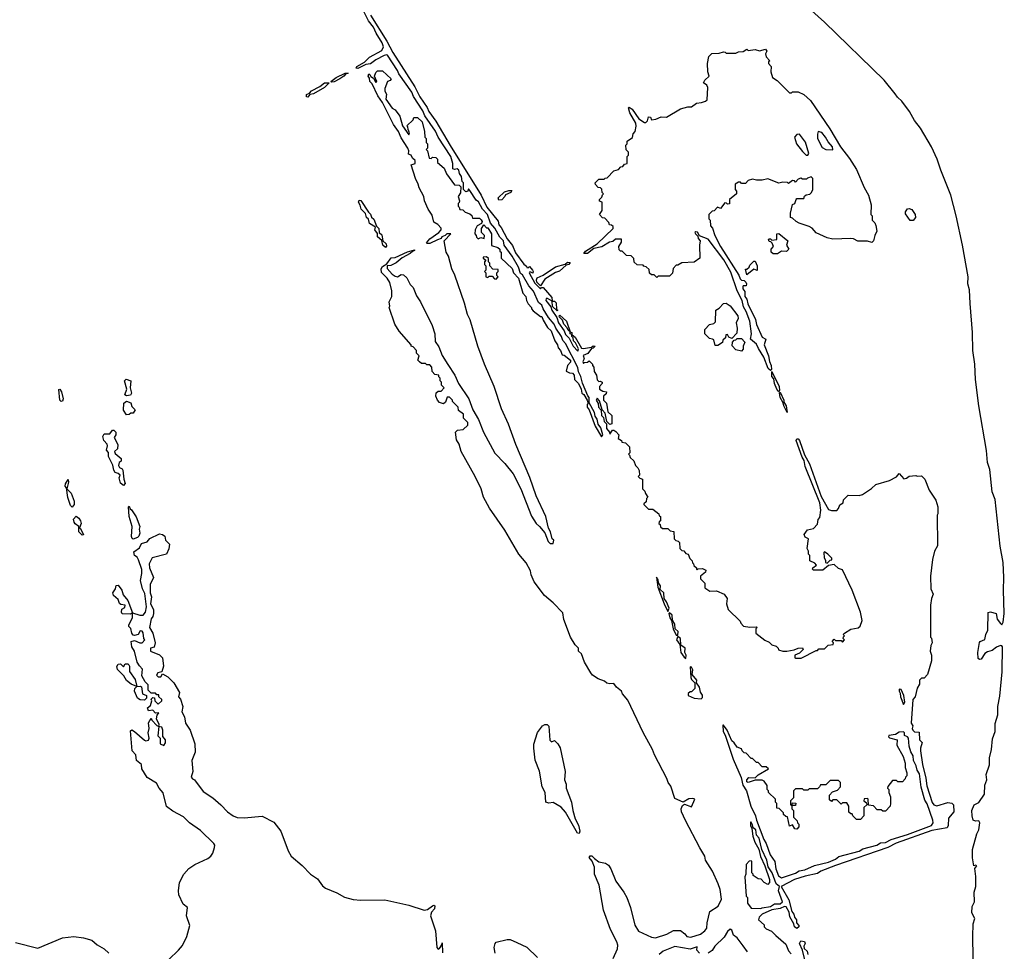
# Model space of a CAD drawing. Extents: x 2293139 to 2515392, y 824115 to 1006937.
# Tile 416 of 417: x 2460715 to 2467823, y 923448 to 930172. Entities that reach past the tile are written whole.
import ezdxf

# ---------------------------------------------------------------- set-up
doc = ezdxf.new("R2010")
doc.units = 0

msp = doc.modelspace()

# ---------------------------------------------------------------- linework, layer by layer
at = {"layer": '0CON10XD'}
for points in [[(2464585.6, 927945), (2464572.5, 927975), (2464533, 928023), (2464494.3, 928084.3), (2464485, 928111.2), (2464461.4, 928131.4), (2464425, 928211.2), (2464391.2, 928251.2), (2464345, 928331.2), (2464330.4, 928340.5), (2464315.5, 928385.5), (2464269.2, 928465), (2464213.2, 928543.2), (2464207.1, 928575), (2464182.1, 928602.1), (2464146.2, 928666.2), (2464114.1, 928704.1), (2464091.4, 928765), (2464055.8, 928805), (2464026.3, 928856.3), (2464010.3, 928870.3), (2463965, 928940), (2463955, 928950), (2463950, 928935), (2463935, 928930), (2463920, 928945), (2463920, 928995), (2463910, 929005), (2463905, 929040), (2463890.8, 929060.8), (2463885.8, 929085), (2463873.6, 929096.4), (2463855, 929090), (2463842.5, 929095), (2463841.2, 929135), (2463827.1, 929185), (2463737.1, 929325), (2463717.3, 929367.3), (2463638.6, 929478.6), (2463625, 929513.8), (2463557.1, 929617.1), (2463545, 929648.8), (2463451.7, 929781.7), (2463443.3, 929805), (2463371.2, 929915), (2463365, 929919.2), (2463345, 929914.2), (2463285, 929881.2), (2463247.7, 929852.3), (2463215, 929848.8), (2463155, 929820.6), (2463142.9, 929822.9), (2463150, 929835), (2463205, 929865.8), (2463239.4, 929900.6), (2463330.4, 929949.6), (2463341.1, 929975), (2463331.1, 930005), (2463288.1, 930075), (2463268.9, 930118.9), (2463233.8, 930163.8), (2463192.2, 930245)], [(2467601.3, 923251.3), (2467595.5, 923555), (2467599.1, 923645), (2467609.3, 923685), (2467588, 923725), (2467590, 923770), (2467606.7, 923805), (2467606.5, 923875), (2467617.6, 923915), (2467617.2, 923987.2), (2467609.2, 924045), (2467625.4, 924065), (2467615, 924070), (2467603.3, 924065), (2467593.5, 924123.5), (2467593.5, 924183.5), (2467624.3, 924295.7), (2467639.3, 924325), (2467645.8, 924375.8), (2467638.9, 924388.9), (2467615, 924387.1), (2467599.2, 924395), (2467590, 924425), (2467588.4, 924465), (2467605, 924505.8), (2467639.2, 924520.8), (2467679.2, 924580.8), (2467682.9, 924647.1), (2467697, 924685), (2467692.8, 924725), (2467715.2, 924794.8), (2467717.1, 924845), (2467731, 924905), (2467738.5, 924981.5), (2467756.4, 925035), (2467758.1, 925091.9), (2467775.6, 925155), (2467777.4, 925215), (2467791.4, 925288.6), (2467807.4, 925465), (2467810.8, 925645), (2467805, 925653.3), (2467795, 925654.5), (2467766.4, 925643.6), (2467735, 925619.2), (2467700.6, 925609.4), (2467683.4, 925596.6), (2467655, 925557.5), (2467645, 925554), (2467635, 925560), (2467632.7, 925605), (2467642.9, 925677.1), (2467648.8, 925685), (2467682.5, 925697.5), (2467689.5, 925735), (2467704.5, 925765), (2467707.5, 925892.5), (2467722.6, 925897.4), (2467765, 925885.9), (2467771.8, 925845), (2467795, 925813.8), (2467805, 925803.8), (2467815.6, 925824.3), (2467823, 925885), (2467816.9, 926055), (2467820, 926145), (2467813.8, 926255), (2467792, 926372), (2467757.8, 926707.8), (2467735, 926763.8), (2467718.5, 926925), (2467700.8, 926975), (2467693.5, 927063.5), (2467639.5, 927385), (2467615.7, 927575), (2467609.7, 927685), (2467595.3, 927784.7), (2467592.8, 927915), (2467577.1, 928123), (2467572.3, 928222.3), (2467559.7, 928265), (2467561, 928315), (2467520, 928545), (2467475.6, 928755.6), (2467436.2, 928906.2), (2467364.4, 929085), (2467338.8, 929165), (2467296.6, 929255), (2467219, 929389), (2467175, 929444.7), (2467138.6, 929508.6), (2467083.9, 929583.9), (2467052.4, 929612.4), (2467035, 929637.5), (2466956.2, 929736.2), (2466525, 930154.7), (2466408.5, 930258.5)], [(2463246.7, 930205), (2463365, 930017.1), (2463407.9, 929935), (2463566.5, 929686.5), (2463604.6, 929614.7), (2463657.5, 929537.5), (2463669.4, 929509.4), (2463718.4, 929438.4), (2463822.6, 929262.6), (2464045.5, 928905.5), (2464088, 928818), (2464168.3, 928718.3), (2464175, 928690), (2464191.7, 928671.7), (2464235, 928590), (2464272.3, 928542.3), (2464295, 928490), (2464355, 928407.5), (2464373, 928393), (2464375, 928382.5), (2464385, 928380), (2464395, 928390), (2464417.5, 928365), (2464422.5, 928355), (2464418.3, 928341.7), (2464405, 928350), (2464395, 928350), (2464393.8, 928345), (2464435, 928270), (2464475, 928230), (2464481.7, 928238.3), (2464495, 928240), (2464557, 928167), (2464560, 928140), (2464575, 928140), (2464587, 928127), (2464590, 928080), (2464600, 928075), (2464595, 928070), (2464561.7, 928101.7), (2464560, 928140), (2464525, 928160), (2464515, 928160), (2464513.8, 928146.2), (2464550, 928100), (2464556.7, 928075), (2464592.7, 928022.7), (2464604.5, 927984.4), (2464645.9, 927925.9), (2464655, 927900), (2464682, 927872), (2464711.2, 927815), (2464745, 927780), (2464750, 927795), (2464728.3, 927838.3), (2464713, 927853), (2464710, 927875), (2464700, 927885), (2464700, 927900), (2464690, 927905), (2464690, 927920), (2464675, 927930), (2464668.3, 927948.3), (2464643.9, 927973.9), (2464632.5, 928002.5), (2464612.5, 928025), (2464610, 928035), (2464615, 928040), (2464662.5, 927995), (2464690, 927920), (2464700, 927915), (2464700, 927900), (2464725, 927880), (2464771.7, 927801.7), (2464785, 927797.5), (2464841.7, 927808.3), (2464855, 927817.5), (2464870, 927815), (2464855, 927800), (2464841.7, 927798.3), (2464816.4, 927763.6), (2464781.7, 927748.3), (2464790, 927725), (2464780, 927705), (2464785, 927690), (2464791.7, 927698.3), (2464815, 927700), (2464825, 927710), (2464850, 927685), (2464850, 927675), (2464860, 927665), (2464863, 927633), (2464880, 927605), (2464883, 927573), (2464895, 927560), (2464905, 927562.5), (2464920, 927555), (2464920, 927545), (2464900, 927525), (2464900, 927505), (2464925, 927490), (2464950, 927485), (2464948.3, 927471.7), (2464930, 927455), (2464930, 927425), (2464950, 927405), (2464961.7, 927341.7), (2464990, 927315), (2464990, 927255), (2464975, 927250), (2464952.5, 927272.5), (2464941.7, 927331.7), (2464920, 927355), (2464901.7, 927421.7), (2464885, 927440), (2464877.5, 927425), (2464892, 927402), (2464894.4, 927374.4), (2464913.6, 927353.6), (2464914.4, 927314.4), (2464929.6, 927299.5), (2464935, 927272.5), (2464950, 927255), (2464951.2, 927221.2), (2464972.5, 927195), (2464975, 927180), (2464995, 927210), (2465005, 927210), (2465018.3, 927198.3), (2465040, 927175), (2465035, 927150), (2465060, 927135), (2465061.7, 927121.7), (2465088.3, 927118.3), (2465118.3, 927088.3), (2465120, 927045), (2465110, 927035), (2465118.3, 927028.3), (2465121.7, 927011.7), (2465148.3, 926988.3), (2465160, 926955), (2465178.3, 926938.3), (2465187, 926917), (2465190, 926885), (2465180, 926875), (2465191.7, 926861.7), (2465210, 926855), (2465210, 926785), (2465228.3, 926768.3), (2465231.7, 926751.7), (2465250, 926725), (2465240, 926715), (2465238.3, 926691.7), (2465221.7, 926678.3), (2465221.7, 926671.7), (2465255, 926640), (2465285, 926640), (2465330, 926605), (2465331.7, 926591.7), (2465340, 926585), (2465340, 926555), (2465331.7, 926548.3), (2465330, 926535), (2465338.3, 926528.3), (2465341.7, 926511.7), (2465355, 926500), (2465395, 926500), (2465411.7, 926481.7), (2465438.3, 926478.3), (2465440, 926425), (2465451.7, 926411.7), (2465468.3, 926408.3), (2465478.3, 926398.3), (2465480, 926355), (2465495, 926340), (2465508.3, 926338.3), (2465525, 926320), (2465540, 926315), (2465551.7, 926281.7), (2465570, 926265), (2465571.7, 926251.7), (2465580, 926245), (2465581.7, 926231.7), (2465600, 926215), (2465600, 926205), (2465605, 926200), (2465612.5, 926207.5), (2465645, 926210), (2465668.3, 926198.3), (2465666.4, 926183.6), (2465630, 926155), (2465630, 926135), (2465660, 926105), (2465661.7, 926071.7), (2465698.3, 926048.3), (2465745, 926050), (2465800, 926025), (2465822.5, 925995), (2465817.5, 925955), (2465830, 925915), (2465915, 925830), (2465920, 925815), (2465940, 925795), (2465985, 925787.5), (2466035, 925790), (2466040, 925785), (2466030, 925775), (2466030, 925745), (2466093, 925693), (2466125, 925680), (2466145, 925660), (2466175, 925650), (2466190, 925635), (2466193, 925623), (2466225, 925613.3), (2466253, 925613), (2466307, 925623), (2466333.9, 925636.1), (2466367, 925637), (2466370, 925625), (2466345, 925600), (2466310, 925585), (2466310, 925565), (2466315, 925562.5), (2466356.4, 925563.6), (2466465, 925620), (2466475, 925620), (2466485, 925630), (2466525, 925630), (2466551.7, 925658.3), (2466588.3, 925661.7), (2466590, 925675), (2466580, 925685), (2466595, 925700), (2466605, 925690), (2466645, 925690), (2466655, 925680), (2466670, 925695), (2466660, 925705), (2466661.7, 925718.3), (2466670, 925725), (2466660, 925735), (2466670, 925745), (2466715, 925773.3), (2466767.5, 925782.5), (2466782.5, 925795), (2466798, 925835), (2466783.8, 925895), (2466724, 926055), (2466655, 926200), (2466625, 926210), (2466595, 926240), (2466555, 926232.5), (2466511.7, 926198.3), (2466445, 926197.5), (2466437.5, 926205), (2466440, 926215), (2466467.5, 926235), (2466455, 926250), (2466420, 926265), (2466420, 926305), (2466410, 926315), (2466410, 926335), (2466400, 926355), (2466410, 926425), (2466385, 926437.5), (2466378.8, 926455), (2466401.2, 926488.8), (2466445, 926500), (2466475, 926530), (2466480, 926565), (2466491.7, 926578.3), (2466498.3, 926631.7), (2466490.6, 926685), (2466385, 926946), (2466379.1, 926989.1), (2466363.4, 927013.4), (2466321.1, 927135), (2466325, 927146.8), (2466335, 927146.6), (2466345.5, 927135.5), (2466381.6, 927031.6), (2466416.7, 926965), (2466500.5, 926730.5), (2466555, 926637.5), (2466575, 926630), (2466615, 926630), (2466627, 926643), (2466635, 926670), (2466660, 926685), (2466663, 926707), (2466695, 926740), (2466775, 926737.5), (2466800, 926745), (2466865, 926787.5), (2466895, 926817.5), (2466993.6, 926846.4), (2467045, 926872.5), (2467065, 926897.5), (2467098.3, 926858.3), (2467117, 926863), (2467135, 926877.5), (2467185, 926882.5), (2467195, 926877.5), (2467225, 926880), (2467250, 926855), (2467280, 926775), (2467327.5, 926705), (2467342.5, 926655), (2467342.5, 926605), (2467337.5, 926595), (2467340, 926375), (2467320, 926335), (2467303.6, 926276.4), (2467290, 926155), (2467292.5, 926065), (2467310, 926025), (2467297.5, 925995), (2467290, 925945), (2467290, 925715), (2467297, 925707), (2467302.5, 925675), (2467292.5, 925655), (2467287.5, 925615), (2467297.5, 925585), (2467297.5, 925545), (2467267.5, 925445), (2467245, 925420), (2467225, 925420), (2467210, 925405), (2467210, 925375), (2467193, 925347), (2467180, 925285), (2467162.5, 925265), (2467151.4, 925095), (2467162.5, 925075), (2467157.5, 925055), (2467163.3, 925045), (2467175, 925032.5), (2467208.3, 925028.3), (2467210, 924975), (2467230, 924955), (2467217.5, 924915), (2467217.5, 924895), (2467231.9, 924795), (2467257.1, 924697.1), (2467262.8, 924642.8), (2467301.9, 924521.9), (2467314.3, 924504.3), (2467335, 924498), (2467415, 924520.7), (2467445, 924518), (2467456, 924505), (2467457.9, 924455), (2467421.2, 924408.8), (2467418.8, 924355), (2467411.1, 924338.9), (2467300.8, 924319.2), (2467041.7, 924228.3), (2466982.3, 924197.7)], [(2466135, 927638.8), (2466118.5, 927655), (2466087.8, 927735), (2466048, 927798), (2466035, 927830), (2465990, 927865), (2465997.5, 927905), (2465985.6, 927995.6), (2465959.4, 928065), (2465939.1, 928099.1), (2465930, 928145), (2465895.6, 928215.6), (2465849.6, 928349.6), (2465798, 928438), (2465685, 928588.8), (2465621.7, 928611.7), (2465609.3, 928639.3), (2465595, 928640), (2465590, 928635), (2465592.5, 928625), (2465610, 928610), (2465613, 928593), (2465627.5, 928575), (2465622.5, 928545), (2465625, 928450), (2465585, 928422.5), (2465495, 928417.5), (2465465, 928400), (2465455, 928400), (2465433, 928377), (2465427, 928343), (2465405, 928320), (2465325, 928320), (2465315, 928310), (2465295, 928330), (2465275, 928330), (2465261.7, 928341.7), (2465258.3, 928368.3), (2465238.3, 928388.3), (2465221.7, 928391.7), (2465215, 928400), (2465173, 928403), (2465151.7, 928421.7), (2465148.3, 928448.3), (2465128.3, 928468.3), (2465095, 928470), (2465065, 928500), (2465051.7, 928501.7), (2465041.7, 928511.7), (2465040, 928535), (2465060, 928565), (2465058.3, 928588.3), (2465015, 928588), (2464998, 928572), (2464972.5, 928565), (2464917, 928533), (2464859.3, 928520.7), (2464815, 928483.1), (2464787.5, 928485), (2464799.7, 928500.3), (2464885, 928553.3), (2465000, 928665), (2464998.3, 928678.3), (2464988.3, 928688.3), (2464971.7, 928691.7), (2464968.3, 928708.3), (2464938.3, 928738.3), (2464921.7, 928741.7), (2464900, 928765), (2464920, 928795), (2464920, 928855), (2464901.7, 928861.7), (2464900, 928875), (2464918.3, 928891.7), (2464921.7, 928908.3), (2464930, 928915), (2464920, 928925), (2464918.3, 928948.3), (2464908.3, 928958.3), (2464891.7, 928961.7), (2464871.7, 928981.7), (2464870, 928995), (2464895, 929020), (2464935, 929020), (2464941.7, 929028.3), (2464955, 929030), (2465005, 929080), (2465038.3, 929091.7), (2465055, 929110), (2465068.3, 929111.7), (2465081.7, 929128.3), (2465100, 929135), (2465100, 929185), (2465110, 929195), (2465110, 929215), (2465093, 929233), (2465090, 929265), (2465100, 929275), (2465100, 929295), (2465138.3, 929321.7), (2465143, 929347), (2465157.5, 929365), (2465165.7, 929404.3), (2465163.8, 929425), (2465119.5, 929499.5), (2465110, 929535), (2465115, 929540), (2465136.2, 929526.2), (2465183.8, 929455), (2465225, 929430), (2465235, 929430), (2465248.3, 929441.7), (2465255, 929470), (2465268.3, 929468.3), (2465275, 929450), (2465307, 929453), (2465345, 929470), (2465385, 929467.5), (2465485, 929527.5), (2465538.3, 929541.7), (2465565, 929542.5), (2465601.7, 929568.3), (2465637, 929573), (2465667, 929583), (2465677, 929593), (2465683, 929683), (2465675, 929700), (2465652.5, 929715), (2465660, 929735), (2465692.5, 929765), (2465682.5, 929795), (2465680, 929855), (2465690, 929905), (2465711.7, 929928.3), (2465765, 929930), (2465795, 929940), (2465808.3, 929938.3), (2465815, 929930), (2465885, 929930), (2465905, 929940), (2465937, 929943), (2465965, 929960), (2465975, 929950), (2466025, 929957.5), (2466055, 929947.5), (2466098.3, 929958.3), (2466107.5, 929945), (2466100, 929925), (2466103, 929903), (2466130, 929875), (2466121.7, 929868.3), (2466120, 929855), (2466140, 929835), (2466137.5, 929795), (2466150, 929755), (2466183, 929733), (2466273, 929643), (2466287, 929643), (2466295, 929650), (2466335, 929650), (2466375, 929632.5), (2466425, 929587.5), (2466562.5, 929385), (2466640, 929255), (2466705, 929170), (2466755, 929090), (2466811.4, 928961.4), (2466843.3, 928905), (2466862.5, 928835), (2466860, 928765), (2466870, 928755), (2466870, 928725), (2466887.5, 928705), (2466896.4, 928686.4), (2466902.5, 928645), (2466887.5, 928615), (2466877.5, 928575), (2466866.4, 928563.6), (2466835, 928572.5), (2466765, 928572.5), (2466735, 928590), (2466715, 928592.5), (2466585, 928587.5), (2466545, 928597.5), (2466465, 928632.5), (2466436.4, 928666.4), (2466415, 928680), (2466343, 928703), (2466320, 928715), (2466295, 928740), (2466280, 928745), (2466280, 928775), (2466293, 928837), (2466310, 928845), (2466320, 928875), (2466325, 928880), (2466375, 928880), (2466381.7, 928898.3), (2466393, 928907), (2466418.3, 928911.7), (2466430, 928925), (2466440, 928945), (2466440, 929025), (2466428.3, 929038.3), (2466401.7, 929028.3), (2466395, 929020), (2466365, 929020), (2466353, 929027), (2466335, 929020), (2466315, 929000), (2466308.3, 929008.3), (2466295, 929010), (2466265, 928990), (2466257, 928997), (2466225, 929000), (2466195, 928992.5), (2466115, 929022.5), (2466075, 929012.5), (2466035, 929012.5), (2466005, 929020), (2465975, 929010), (2465955, 928990), (2465925, 928990), (2465918.3, 928998.3), (2465905, 929000), (2465880, 928985), (2465880, 928945), (2465890, 928935), (2465890, 928915), (2465840, 928875), (2465838.3, 928841.7), (2465825, 928840), (2465818.3, 928848.3), (2465805, 928850), (2465775, 928810), (2465751.7, 928818.3), (2465728.3, 928791.7), (2465715, 928790), (2465690, 928765), (2465690, 928735), (2465700, 928725), (2465702.5, 928685), (2465717, 928667), (2465733.8, 928615), (2465774.6, 928534.6), (2465907.1, 928327.1), (2465915, 928302.5), (2465925, 928292.5), (2465945, 928290), (2465957, 928277), (2465962.5, 928265), (2465958.3, 928251.7), (2465938.3, 928251.7), (2465934.2, 928245), (2465935, 928230), (2465948.8, 928208.8), (2465950, 928175), (2465964.2, 928155), (2465971.3, 928121.3), (2466027.1, 928007.1), (2466035, 927972.5), (2466075, 927880), (2466102.5, 927865), (2466090, 927825), (2466120.5, 927745), (2466126.9, 927705), (2466139.2, 927675), (2466142.5, 927647.5), (2466135, 927638.8)], [(2465000, 923395), (2465029.4, 923465), (2465032.1, 923492.1), (2465026.9, 923515), (2464980, 923605), (2464930.6, 923745), (2464899.4, 923925), (2464864.2, 924005), (2464865.7, 924055.7), (2464847.6, 924097.6), (2464825.8, 924125), (2464833.5, 924136.5), (2464845, 924137.5), (2464865, 924118.8), (2464895, 924093.8), (2464945, 924083.3), (2464965, 924068.8), (2464983.1, 924043.1), (2465018, 923955), (2465077.1, 923875), (2465098.1, 923835), (2465123.3, 923763.3), (2465155.5, 923635.5), (2465182.6, 923592.6), (2465275, 923548.8), (2465303.9, 923546.1), (2465387.7, 923572.3), (2465435, 923598), (2465485, 923598), (2465517.5, 923575), (2465530, 923555), (2465560.7, 923549.3), (2465628.6, 923571.4), (2465661.4, 923595), (2465676.2, 923615), (2465677, 923653), (2465697.5, 923735), (2465756.4, 923773.6), (2465782.5, 923825), (2465772.5, 923895), (2465756.7, 923935), (2465716.7, 924025), (2465666, 924106), (2465660, 924135), (2465625.7, 924195.7), (2465522.3, 924392.3), (2465493.6, 924453.6), (2465491.2, 924475), (2465500.6, 924499.4), (2465515, 924510), (2465565, 924490), (2465590, 924545), (2465575, 924550), (2465545, 924547.5), (2465505, 924523.3), (2465445, 924550), (2465415, 924640), (2465396.7, 924666.7), (2465387.5, 924695), (2465296.7, 924866.7), (2465282.5, 924905), (2465216.7, 925026.7), (2465105, 925260), (2465067.5, 925305), (2465060, 925325), (2465023.3, 925353.3), (2465005, 925380), (2464975, 925377.5), (2464953, 925383), (2464937, 925397), (2464890, 925415), (2464850.7, 925440.7), (2464837, 925457), (2464792.5, 925535), (2464770, 925595), (2464750, 925615), (2464750, 925635), (2464725, 925660), (2464692.5, 925715), (2464643.6, 925843.6), (2464635, 925890), (2464565, 925962.5), (2464502.5, 926015), (2464430, 926115), (2464406.7, 926165), (2464402.5, 926195), (2464370.7, 926250.7), (2464317.5, 926315), (2464218.3, 926488.3), (2464106.7, 926645), (2464063.8, 926725), (2464046.7, 926785), (2464003.6, 926873.6), (2463902.5, 927055), (2463887, 927107), (2463868.3, 927138.3), (2463860, 927195), (2463875, 927210), (2463917, 927213), (2463950, 927245), (2463950, 927265), (2463920, 927295), (2463920, 927325), (2463881.7, 927351.7), (2463880, 927375), (2463840, 927415), (2463840, 927425), (2463818.3, 927448.3), (2463801.7, 927448.3), (2463788.3, 927411.7), (2463775, 927400), (2463745, 927410), (2463730, 927425), (2463720, 927455), (2463721.7, 927478.3), (2463735, 927490), (2463758.3, 927491.7), (2463780, 927515), (2463760, 927535), (2463760, 927555), (2463750, 927565), (2463750, 927585), (2463740, 927595), (2463740, 927605), (2463711.7, 927611.7), (2463691.7, 927631.7), (2463690, 927665), (2463675, 927680), (2463655, 927680), (2463645, 927690), (2463615, 927690), (2463601.7, 927701.7), (2463590, 927715), (2463600, 927745), (2463580, 927765), (2463580, 927785), (2463555, 927810), (2463540, 927815), (2463540, 927825), (2463455, 927922.5), (2463422.5, 927975), (2463382.5, 928095), (2463387.5, 928105), (2463382.5, 928135), (2463402.5, 928175), (2463402.5, 928215), (2463386.2, 928275), (2463368, 928305), (2463328, 928348), (2463324.1, 928374.1), (2463335, 928390.6), (2463365, 928410), (2463396.2, 928453.8), (2463425, 928456), (2463513.8, 928496.2), (2463565, 928510), (2463566.2, 928505), (2463550.4, 928499.5), (2463535, 928483.1), (2463475, 928452.5), (2463433.5, 928416.5), (2463395, 928397.5), (2463367.5, 928395), (2463368.6, 928375), (2463403.3, 928335), (2463425, 928320), (2463443, 928317), (2463468.3, 928331.7), (2463485, 928330), (2463509.3, 928309.3), (2463535, 928260), (2463555, 928240), (2463579.3, 928179.3), (2463607.5, 928135), (2463692.5, 927965), (2463712.5, 927905), (2463715, 927850), (2463740.7, 927810.7), (2463765, 927747.5), (2463805, 927683.3), (2463855.9, 927605.9), (2463883.3, 927545), (2463956.7, 927435), (2463986.2, 927355), (2464026.8, 927286.8), (2464063.8, 927195), (2464145, 927042.5), (2464217.7, 926967.7), (2464276.7, 926895), (2464333.3, 926785), (2464409.3, 926589.3), (2464442.5, 926535), (2464467.5, 926515), (2464507, 926467), (2464530, 926405), (2464545, 926390), (2464565, 926390), (2464570, 926415), (2464560, 926425), (2464547.5, 926475), (2464533, 926503), (2464512.5, 926585), (2464443.3, 926735), (2464396.7, 926866.7), (2464296.7, 927105), (2464243.6, 927253.6), (2464194.1, 927364.1), (2464140, 927525), (2464070, 927685), (2464023.3, 927815), (2463966.4, 928006.4), (2463947.5, 928045), (2463926.4, 928126.4), (2463857, 928327), (2463833.6, 928373.6), (2463810, 928465), (2463793, 928493), (2463780, 928575), (2463827, 928627), (2463797.5, 928625), (2463786.2, 928613.8), (2463763.3, 928605), (2463757, 928593), (2463731.7, 928581.7), (2463675, 928555.7), (2463656.2, 928556.2), (2463651.7, 928561.7), (2463675, 928588.9), (2463740, 928635), (2463756.7, 928655), (2463757, 928667), (2463733, 928693), (2463705, 928710), (2463691.7, 928761.7), (2463663.3, 928805), (2463637.5, 928865), (2463632.5, 928895), (2463598.3, 928958.3), (2463592.5, 928985), (2463572.5, 929025), (2463540, 929125), (2463570, 929135), (2463568.8, 929155), (2463551.7, 929171.7), (2463540, 929195), (2463521.7, 929201.7), (2463523.3, 929225), (2463516.2, 929245), (2463468.8, 929318.8), (2463450, 929365), (2463414.3, 929414.3), (2463334.2, 929575), (2463301.1, 929621.1), (2463259.1, 929709.1), (2463243.3, 929725), (2463239.6, 929749.5), (2463230, 929765), (2463235, 929780), (2463242.5, 929775), (2463250.7, 929760.7), (2463270, 929750), (2463285, 929717.5), (2463292.5, 929725), (2463277.5, 929765), (2463285, 929790), (2463298.3, 929801.7), (2463335, 929802.5), (2463397.5, 929745), (2463388.3, 929731.7), (2463370, 929725), (2463350, 929675), (2463350, 929655), (2463362.5, 929635), (2463358.3, 929598.3), (2463405, 929532.5), (2463425, 929520), (2463460, 929475), (2463477.5, 929405), (2463525, 929340), (2463530, 929355), (2463518.3, 929378.3), (2463517.5, 929397.5), (2463510, 929405), (2463555, 929450), (2463560, 929465), (2463587, 929467), (2463620, 929435), (2463637.5, 929365), (2463640, 929325), (2463650, 929315), (2463650, 929285), (2463660, 929275), (2463660, 929245), (2463650, 929235), (2463660, 929225), (2463671.7, 929171.7), (2463685, 929170), (2463695, 929180), (2463718.3, 929178.3), (2463730, 929165), (2463731.7, 929141.7), (2463779.3, 929099.3), (2463795, 929060), (2463855, 928980), (2463887.5, 928977.5), (2463900, 928965), (2463897, 928923), (2463880, 928895), (2463890, 928865), (2463888.3, 928851.7), (2463880, 928845), (2463880, 928825), (2463888.3, 928818.3), (2463891.7, 928801.7), (2463915, 928800), (2463931.7, 928781.7), (2463965, 928770), (2463978.3, 928758.3), (2463985, 928740), (2464035, 928740), (2464047, 928727), (2464052.5, 928715), (2464048.3, 928701.7), (2464017.5, 928685), (2464002.5, 928655), (2464000, 928625), (2464010, 928615), (2464011.7, 928601.7), (2464025, 928590), (2464045, 928600), (2464068.3, 928591.7), (2464070, 928615), (2464050, 928635), (2464050, 928665), (2464065, 928690), (2464085, 928670), (2464095, 928670), (2464120, 928625), (2464121.7, 928541.7), (2464167, 928527), (2464180, 928515), (2464181.7, 928501.7), (2464190, 928495), (2464191.7, 928451.7), (2464270, 928375), (2464280, 928345), (2464317, 928307), (2464348.3, 928198.3), (2464370, 928175), (2464372.5, 928145), (2464385, 928120), (2464410, 928095), (2464410, 928085), (2464420.7, 928070.7), (2464475, 928030), (2464485, 928030), (2464493, 928003), (2464525, 927950), (2464552.5, 927925), (2464577.5, 927855), (2464597.5, 927825), (2464603, 927803), (2464620, 927785), (2464631.7, 927751.7), (2464645, 927750), (2464692.5, 927715), (2464690.9, 927699.1), (2464668.8, 927675), (2464660, 927635), (2464683, 927623), (2464705, 927620), (2464717, 927607), (2464720, 927575), (2464750, 927545), (2464767.5, 927505), (2464772.5, 927475), (2464786.4, 927466.4), (2464812.5, 927425), (2464820, 927405), (2464812.5, 927395), (2464812.5, 927375), (2464827, 927357), (2464868.3, 927238.3), (2464915, 927160), (2464925.8, 927175), (2464910, 927225), (2464892, 927252), (2464885, 927287.5), (2464869.3, 927309.3), (2464865, 927337.5), (2464826.7, 927406.7), (2464825.7, 927445.7), (2464816.1, 927456.1), (2464778.3, 927548.3), (2464766.3, 927596.3), (2464750, 927630), (2464745, 927662.5), (2464655.4, 927835.4), (2464636.9, 927856.9), (2464627.5, 927885), (2464585.6, 927945)], [(2462965, 929720), (2462961.2, 929725), (2463000.8, 929755), (2463065, 929785.6), (2463086, 929786), (2463068.3, 929781.7), (2463055.7, 929765), (2463025.9, 929744.1), (2462985, 929724.4), (2462965, 929720)], [(2462795, 929613.5), (2462784.3, 929615), (2462785, 929632), (2462808, 929642), (2462822.3, 929657.7), (2462880.9, 929689.1), (2462915, 929715.6), (2462950, 929715), (2462915, 929681.9), (2462835, 929636.9), (2462808.8, 929631.2), (2462795, 929613.5)], [(2466405, 929193.3), (2466412.5, 929205), (2466387.7, 929287.7), (2466345.4, 929345.5), (2466325, 929342), (2466308.8, 929325), (2466322.5, 929275), (2466365, 929221.2), (2466392.5, 929195), (2466405, 929193.3)], [(2466585, 929233.3), (2466582.5, 929255), (2466551.2, 929291.2), (2466532.5, 929325), (2466505, 929357.5), (2466480, 929365), (2466473.3, 929345), (2466473.8, 929315), (2466508.8, 929248.8), (2466535, 929236), (2466585, 929233.3)], [(2464175, 928870), (2464170, 928885), (2464215, 928930), (2464245, 928940), (2464268.3, 928938.3), (2464260, 928925), (2464221.7, 928908.3), (2464217.5, 928895), (2464195, 928872.5), (2464175, 928870)], [(2463355, 928527.5), (2463336.2, 928545), (2463328.3, 928578.3), (2463299.2, 928605), (2463298.8, 928628.8), (2463279.2, 928655), (2463282.5, 928675), (2463241.4, 928701.4), (2463232.7, 928732.7), (2463217.5, 928745), (2463212, 928772), (2463180, 928805), (2463173.1, 928833.1), (2463160, 928855), (2463165, 928868.8), (2463177.1, 928867.1), (2463232, 928782), (2463247.5, 928767.5), (2463255, 928747.5), (2463271.2, 928731.2), (2463291.7, 928681.7), (2463306.7, 928665), (2463310, 928635), (2463328.6, 928618.6), (2463337.5, 928575), (2463360, 928555), (2463363.3, 928536.7), (2463355, 928527.5)], [(2467165, 928722.9), (2467143.6, 928723.6), (2467110.6, 928770.6), (2467109.2, 928785), (2467125, 928806), (2467135, 928809.2), (2467155, 928801.9), (2467180.4, 928765), (2467182.2, 928745), (2467165, 928722.9)], [(2466185, 928482.5), (2466155, 928482.5), (2466140, 928495), (2466140, 928515), (2466157.5, 928535), (2466148.3, 928558.3), (2466138.3, 928568.3), (2466125, 928570), (2466120, 928585), (2466125, 928590), (2466135, 928590), (2466145, 928580), (2466180, 928585), (2466180, 928625), (2466195, 928627.5), (2466260, 928575), (2466250, 928545), (2466267.5, 928515), (2466251.7, 928498.3), (2466215, 928500), (2466185, 928482.5)], [(2464155, 928300), (2464170, 928315), (2464160, 928325), (2464160, 928345), (2464170, 928355), (2464168.3, 928368.3), (2464131.7, 928371.7), (2464110, 928395), (2464110, 928415), (2464100, 928425), (2464098.3, 928448.3), (2464085, 928460), (2464061.7, 928458.3), (2464061.7, 928451.7), (2464080, 928435), (2464070, 928425), (2464070, 928405), (2464080, 928395), (2464080, 928365), (2464070, 928355), (2464080, 928345), (2464080, 928315), (2464095, 928310), (2464105, 928320), (2464125, 928320), (2464141.7, 928301.7), (2464155, 928300)], [(2464475, 928250), (2464448.3, 928278.3), (2464446, 928295), (2464451.7, 928308.3), (2464495, 928328.8), (2464582.3, 928387.7), (2464652, 928408), (2464669.6, 928420.5), (2464688.8, 928418.8), (2464680, 928405), (2464660.8, 928399.2), (2464612.1, 928357.9), (2464583.1, 928346.9), (2464505, 928300), (2464475, 928250)], [(2465965, 928330), (2465955, 928370), (2465965, 928370), (2465980, 928385), (2465985, 928400), (2466015, 928430), (2466025, 928430), (2466040, 928395), (2466038.3, 928361.7), (2466015, 928370), (2465965, 928330)], [(2465755, 927820), (2465735, 927820), (2465725, 927860), (2465717, 927867), (2465695, 927870), (2465660, 927905), (2465660, 927935), (2465695, 927972.5), (2465725, 927980), (2465738.3, 927991.7), (2465740, 928075), (2465765, 928090), (2465795, 928122.5), (2465815, 928126.7), (2465845, 928107.5), (2465900, 928035), (2465901.2, 928015), (2465886.2, 927985), (2465893.3, 927945), (2465891.7, 927908.3), (2465855, 927870), (2465835, 927880), (2465825, 927900), (2465811.7, 927898.3), (2465810, 927875), (2465791.7, 927858.3), (2465788.3, 927841.7), (2465755, 927820)], [(2465925, 927780), (2465885, 927790), (2465858.3, 927818.3), (2465860, 927845), (2465871.7, 927858.3), (2465885, 927860), (2465895, 927870), (2465925, 927870), (2465950, 927845), (2465937.5, 927815), (2465937, 927793), (2465925, 927780)], [(2466195, 927486.2), (2466180.4, 927505), (2466164.5, 927545), (2466158.8, 927578.8), (2466145, 927596.7), (2466145, 927632.5), (2466196.7, 927525), (2466200, 927495), (2466195, 927486.2)], [(2461485, 927457.5), (2461474, 927464), (2461487.5, 927505), (2461472.5, 927565), (2461483.6, 927576.4), (2461517.5, 927565), (2461512.5, 927515), (2461522.5, 927475), (2461515, 927462.5), (2461485, 927457.5)], [(2461015, 927415.7), (2461004.6, 927425), (2460996.4, 927503.6), (2461005, 927504), (2461015.8, 927485.8), (2461030, 927435), (2461025, 927417.5), (2461015, 927415.7)], [(2466255, 927337.5), (2466231.8, 927385), (2466227.5, 927407.5), (2466204.7, 927444.7), (2466200.8, 927479.2), (2466205, 927483.3), (2466231.9, 927425), (2466231.2, 927411.2), (2466249.1, 927385), (2466255, 927337.5)], [(2461485, 927320), (2461463.9, 927353.9), (2461467.5, 927405), (2461485, 927417.5), (2461516.4, 927406.4), (2461525, 927380), (2461547.5, 927355), (2461535, 927332.5), (2461518.3, 927331.7), (2461505, 927322.5), (2461485, 927320)], [(2461465, 926810), (2461442.5, 926827.5), (2461432.5, 926865), (2461440, 926885), (2461427, 926897), (2461405, 926902.5), (2461395, 926920), (2461387, 926957), (2461355, 927020), (2461357, 927047), (2461342.5, 927065), (2461350, 927095), (2461347, 927107), (2461323.3, 927135), (2461314.2, 927164.2), (2461325, 927182.5), (2461366.7, 927183.3), (2461385, 927210), (2461395, 927210), (2461410, 927195), (2461410, 927175), (2461397.5, 927155), (2461422.5, 927105), (2461420, 927075), (2461400, 927055), (2461405, 927040), (2461447.5, 927005), (2461447.5, 926985), (2461432.5, 926975), (2461427.5, 926955), (2461435, 926940), (2461455, 926930), (2461459.3, 926919.3), (2461466.7, 926855), (2461476.7, 926825), (2461465, 926810)], [(2461095, 926652.5), (2461082.9, 926665), (2461062.8, 926722.7), (2461053, 926793), (2461043.1, 926805), (2461045, 926822.5), (2461065, 926852.5), (2461067.1, 926835), (2461056.1, 926786.1), (2461087.5, 926755), (2461107.6, 926697.6), (2461107.3, 926672.7), (2461095, 926652.5)], [(2461535, 926423.3), (2461527, 926427), (2461521.7, 926441.7), (2461527, 926513), (2461504.2, 926585), (2461500, 926655), (2461505, 926660), (2461511.7, 926641.7), (2461523, 926633), (2461555, 926582.5), (2461583.3, 926515), (2461576.7, 926495), (2461582.5, 926465), (2461576.1, 926443.9), (2461566.1, 926433.9), (2461535, 926423.3)], [(2461165, 926451.9), (2461141.8, 926475), (2461142.7, 926512.7), (2461115, 926532.7), (2461108.5, 926545), (2461103.8, 926566.2), (2461122.3, 926587.7), (2461143.1, 926575), (2461154.6, 926555), (2461158.9, 926535), (2461146.7, 926505), (2461155, 926498.8), (2461175, 926453.3), (2461165, 926451.9)], [(2461791.1, 923388.9), (2461862.2, 923455), (2461889.7, 923490.3), (2461920.5, 923555), (2461943.3, 923635), (2461918.5, 923705), (2461926.7, 923765), (2461895, 923787.5), (2461864.7, 923855.3), (2461861.6, 923885), (2461867.7, 923945), (2461899.2, 924005), (2461936.7, 924045), (2461978.6, 924075), (2462073.3, 924116.7), (2462095.4, 924134.6), (2462109.5, 924155), (2462122.1, 924197.9), (2462122.9, 924215), (2462116.4, 924226.4), (2462019.2, 924319.2), (2461941.4, 924375), (2461898.5, 924418.5), (2461820.3, 924460.3), (2461775, 924493.3), (2461750.4, 924590.5), (2461721.2, 924625), (2461701.7, 924661.7), (2461635, 924702.5), (2461596.7, 924765), (2461593.3, 924795), (2461558.8, 924825), (2461553.3, 924865), (2461526.7, 924895), (2461515, 925040), (2461525, 925046.7), (2461545, 925033.3), (2461615, 924972.5), (2461625, 924967.5), (2461645, 924972.5), (2461648.8, 924985), (2461642.5, 925025), (2461650, 925055), (2461645, 925097.5), (2461665, 925130), (2461670, 925115), (2461705, 925077.5), (2461720, 925070), (2461722.5, 925085), (2461702.5, 925125), (2461707.5, 925152.5), (2461720, 925170), (2461695, 925167.5), (2461675, 925187.5), (2461645, 925182.5), (2461637.5, 925205), (2461658.3, 925221.7), (2461670, 925255), (2461663, 925267), (2461675, 925280), (2461688.3, 925278.3), (2461690, 925255), (2461715, 925232.5), (2461740, 925255), (2461740, 925265), (2461720, 925285), (2461718.3, 925298.3), (2461705, 925300), (2461695, 925310), (2461665, 925310), (2461641.7, 925331.7), (2461641.7, 925371.7), (2461622, 925392), (2461597.5, 925435), (2461602.5, 925485), (2461579.2, 925509.2), (2461563.3, 925535), (2461543.3, 925615), (2461523.8, 925645), (2461520, 925685), (2461545, 925690), (2461583, 925673), (2461600, 925675), (2461617.5, 925695), (2461610, 925705), (2461607.5, 925747.5), (2461598.3, 925758.3), (2461585, 925760), (2461570, 925735), (2461545, 925727.5), (2461535, 925730), (2461523.9, 925743.9), (2461517, 925777), (2461503, 925793), (2461502.5, 925805), (2461530, 925855), (2461530, 925890), (2461515, 925880), (2461455, 925882.5), (2461450, 925895), (2461453, 925917), (2461475, 925930), (2461477.5, 925945), (2461445, 925950), (2461435, 925957.5), (2461426.2, 925986.2), (2461393.3, 926015), (2461387.5, 926035), (2461407.5, 926065), (2461411.7, 926088.3), (2461425, 926090), (2461453.3, 926055), (2461461.7, 926021.7), (2461495, 925980), (2461530, 925890), (2461583.3, 925873.3), (2461606.1, 925873.9), (2461623.9, 925896.1), (2461630, 925935), (2461619.3, 926029.3), (2461601.2, 926065), (2461586.2, 926125), (2461597.5, 926175), (2461597, 926203), (2461573.3, 926273.3), (2461563, 926293), (2461543.8, 926305), (2461538.3, 926331.7), (2461579.3, 926360.7), (2461595, 926390), (2461635, 926402.5), (2461653.9, 926426.1), (2461725, 926460), (2461745, 926456.7), (2461762.5, 926445), (2461767.5, 926415), (2461795.7, 926385.7), (2461792.5, 926352.5), (2461775, 926313.3), (2461671.7, 926288.3), (2461648.8, 926245), (2461651.2, 926215), (2461681.2, 926145), (2461656.7, 926095), (2461656.7, 926035), (2461666.7, 926005), (2461660, 925955), (2461680, 925915), (2461681.2, 925885), (2461676.7, 925865), (2461663, 925847), (2461652.5, 925785), (2461675.7, 925745), (2461693.3, 925675), (2461686.7, 925643.3), (2461660, 925635), (2461660, 925615), (2461725, 925586.7), (2461745.6, 925565), (2461752.5, 925505), (2461740, 925465), (2461711.7, 925458.3), (2461701.7, 925441.7), (2461715, 925430), (2461735, 925430), (2461745, 925450), (2461785, 925428), (2461827.1, 925385), (2461868.6, 925315), (2461862.5, 925285), (2461875, 925267.5), (2461891.9, 925215), (2461885.5, 925175.6), (2461905, 925140), (2461910.8, 925095), (2461945.6, 925045), (2461979.4, 924945), (2461981.1, 924885), (2461958.6, 924825), (2461964.2, 924745), (2461952.5, 924705), (2461961.7, 924691.7), (2461975.8, 924685.8), (2462040.6, 924600.6), (2462109.2, 924555), (2462167.5, 924505), (2462214.6, 924454.6), (2462255.4, 924425.4), (2462285, 924414.4), (2462335, 924411.1), (2462465, 924422.9), (2462549.4, 924379.4), (2462599.2, 924315), (2462652.4, 924172.4), (2462674.4, 924134.4), (2462755, 924068), (2462814.4, 924004.4), (2462865, 923970.8), (2462900.7, 923920.7), (2462922.9, 923902.9), (2463005, 923870), (2463058.9, 923838.9), (2463121.3, 923821.3), (2463176.6, 923816.6), (2463351.7, 923818.3), (2463525, 923781.9), (2463635, 923744), (2463659.7, 923750.3), (2463695, 923776.7), (2463705, 923780), (2463712.5, 923775), (2463708.8, 923755), (2463688.8, 923731.2), (2463680, 923705), (2463716.3, 923596.3), (2463726.2, 923475), (2463735, 923463.8), (2463745, 923467.5), (2463762.5, 923495), (2463765, 923510), (2463767.5, 923437.5)], [(2466545, 926250), (2466565, 926270), (2466576.7, 926273.3), (2466577.5, 926285), (2466550, 926315), (2466525, 926330), (2466520, 926325), (2466521.7, 926288.3), (2466531.7, 926271.7), (2466533, 926253), (2466545, 926250)], [(2465395, 925900), (2465402.5, 925925), (2465385, 925970), (2465367.5, 925995), (2465365.8, 926035), (2465338.3, 926058.3), (2465340, 926085), (2465326.7, 926106.7), (2465325, 926130), (2465312.5, 926147.5), (2465322.5, 926075), (2465367.5, 925955), (2465395, 925900)], [(2465465, 925730), (2465467.5, 925755), (2465446.4, 925776.4), (2465445, 925810), (2465427, 925837), (2465425.7, 925875), (2465405, 925890), (2465400, 925885), (2465407.5, 925855), (2465420, 925835), (2465432.5, 925775), (2465455, 925730), (2465465, 925730)], [(2465525, 925560), (2465526, 925585), (2465515.8, 925605), (2465518.8, 925635), (2465488.3, 925658.3), (2465485.5, 925705.5), (2465465, 925720), (2465457.5, 925695), (2465481.7, 925661.7), (2465487.5, 925605), (2465510.7, 925570.7), (2465525, 925560)], [(2461615, 925260), (2461585, 925263.8), (2461565.7, 925275), (2461543.8, 925326.2), (2461545.7, 925344.3), (2461560, 925360), (2461518.8, 925375), (2461485, 925403.3), (2461466.7, 925436.7), (2461421.7, 925481.7), (2461417, 925503), (2461425, 925520), (2461441.7, 925521.7), (2461465, 925500), (2461476.7, 925523.3), (2461495, 925522), (2461502, 925515), (2461508, 925505), (2461508.3, 925468.3), (2461548.6, 925408.6), (2461560, 925360), (2461585, 925362.5), (2461595, 925357.5), (2461602.5, 925305), (2461630, 925295), (2461630, 925275), (2461615, 925260)], [(2465635, 925270), (2465645, 925280), (2465645, 925297.5), (2465628.8, 925318.8), (2465622.5, 925355), (2465600, 925385), (2465602.5, 925405), (2465570, 925445), (2465575, 925480), (2465565, 925497.5), (2465555, 925500), (2465560, 925425), (2465565, 925410), (2465590, 925385), (2465590, 925345), (2465565, 925320), (2465555, 925320), (2465541.7, 925308.3), (2465540, 925295), (2465583.9, 925273.9), (2465635, 925270)], [(2467095, 925230), (2467105.8, 925245), (2467096.7, 925295), (2467078.3, 925338.3), (2467065, 925340), (2467063.3, 925325), (2467071.7, 925311.7), (2467074.2, 925285), (2467095, 925230)], [(2461755, 924932.5), (2461767, 924953), (2461767.5, 924975), (2461747.5, 924997.5), (2461747.5, 925045), (2461740, 925065), (2461720, 925070), (2461713, 925003), (2461730, 924985), (2461730, 924945), (2461755, 924932.5)], [(2464755, 924297.5), (2464741.2, 924301.2), (2464655, 924452.5), (2464625, 924487.5), (2464565, 924522.5), (2464535, 924517.5), (2464513, 924523), (2464507.5, 924595), (2464487.5, 924635), (2464467, 924747), (2464437, 924827), (2464426.7, 924915), (2464427, 924943), (2464453, 925027), (2464490, 925075), (2464505, 925084.2), (2464524, 925084), (2464533.8, 925073.8), (2464541.7, 924971.7), (2464555, 924960), (2464575, 924970), (2464600, 924945), (2464616.4, 924916.4), (2464653.3, 924745), (2464647.5, 924685), (2464660, 924655), (2464660, 924625), (2464698, 924525), (2464707.5, 924465), (2464725.8, 924405), (2464748, 924358), (2464759.2, 924315), (2464755, 924297.5)], [(2466215, 923978.9), (2466235, 923984.5), (2466315, 924010.6), (2466341.2, 924028.8), (2466382.5, 924035), (2466452.4, 924067.6), (2466555, 924092.2), (2466605, 924112.9), (2466628.9, 924131.1), (2466775, 924170.6), (2466802.7, 924187.3), (2466903.3, 924215), (2466930.4, 924229.6), (2466965, 924233.5), (2467005, 924254.5), (2467125, 924290.5), (2467297.1, 924355), (2467308.2, 924375), (2467306.7, 924395), (2467265, 924513.3), (2467249.6, 924539.5), (2467223.6, 924633.6), (2467209.8, 924729.8), (2467194.5, 924754.5), (2467187.3, 924787.3), (2467168.6, 924825), (2467165, 924857.5), (2467147.5, 924887.5), (2467137.3, 924927.3), (2467130.6, 924985), (2467125, 924996), (2467103.3, 925005), (2467103.3, 925025), (2467095, 925031.2), (2467065, 925030), (2467036.4, 925013.6), (2466990, 925005), (2466987.5, 924995), (2466995, 924987.5), (2467050, 924975), (2467047.5, 924935), (2467092.5, 924855), (2467107.5, 924805), (2467107.5, 924775), (2467120, 924735), (2467120, 924715), (2467110, 924705), (2467108.3, 924691.7), (2467088.3, 924671.7), (2467055, 924670), (2467045, 924680), (2467015, 924680), (2466981.7, 924638.3), (2466980, 924625), (2466990, 924615), (2466990, 924595), (2467001.7, 924561.7), (2467002.5, 924515), (2467000, 924495), (2466965, 924460), (2466945, 924460), (2466935, 924470), (2466905, 924470), (2466878.3, 924498.3), (2466841.7, 924501.7), (2466840, 924545), (2466835, 924550), (2466811.7, 924548.3), (2466810, 924535), (2466828.3, 924518.3), (2466830, 924505), (2466810, 924485), (2466810, 924425), (2466785, 924400), (2466755, 924400), (2466730, 924425), (2466725, 924440), (2466715, 924440), (2466701.7, 924451.7), (2466700, 924495), (2466685, 924520), (2466655, 924520), (2466645, 924510), (2466615, 924540), (2466585, 924540), (2466575, 924530), (2466561.7, 924541.7), (2466560, 924575), (2466581.7, 924598.3), (2466618.3, 924611.7), (2466640, 924635), (2466640, 924665), (2466625, 924680), (2466565, 924680), (2466535, 924650), (2466495, 924650), (2466490, 924635), (2466475, 924620), (2466415, 924620), (2466405, 924610), (2466375, 924610), (2466365, 924620), (2466315, 924620), (2466300, 924605), (2466300, 924555), (2466280, 924535), (2466280, 924505), (2466290, 924500), (2466295, 924520), (2466317, 924517), (2466315, 924500), (2466290, 924500), (2466290, 924475), (2466300, 924465), (2466300, 924415), (2466328.3, 924388.3), (2466330, 924375), (2466340, 924365), (2466340, 924345), (2466325, 924330), (2466311.7, 924331.7), (2466295, 924360), (2466271.7, 924351.7), (2466258.3, 924418.3), (2466245, 924420), (2466230, 924435), (2466228.3, 924448.3), (2466198.3, 924478.3), (2466181.7, 924481.7), (2466180, 924515), (2466170, 924525), (2466170, 924545), (2466120, 924595), (2466120, 924605), (2466110, 924615), (2466110, 924645), (2466090, 924675), (2466075, 924682.5), (2466025, 924682.5), (2465975, 924666.2), (2465965, 924670), (2465964.2, 924685.8), (2465978.8, 924701.2), (2466025, 924700), (2466045, 924722), (2466120, 924765), (2466105, 924780), (2466075, 924780), (2466045, 924810), (2466035, 924810), (2466005, 924840), (2465995, 924840), (2465958.3, 924878.3), (2465945, 924880), (2465930, 924895), (2465925, 924910), (2465895, 924920), (2465873, 924953), (2465856.4, 924966.4), (2465822.5, 925045), (2465795, 925080), (2465790, 925080), (2465794.3, 925035), (2465808.8, 925008.8), (2465864.4, 924835), (2465922.2, 924702.2), (2465935, 924647.5), (2465961.1, 924605), (2465992.9, 924495), (2466026.2, 924426.2), (2466032.9, 924395), (2466086.7, 924255), (2466104.5, 924225), (2466133.7, 924143.7), (2466166.9, 924096.9), (2466173.8, 924043.8), (2466191.8, 923991.8), (2466215, 923978.9)], [(2466065, 923756.7), (2466075, 923762), (2466135, 923772), (2466165, 923790.6), (2466205, 923790.6), (2466220.8, 923805), (2466193.4, 923883.4), (2466200, 923915), (2466175.5, 923935), (2466148.1, 924015), (2466118.1, 924058.1), (2466108.6, 924105), (2466072, 924182), (2466052.5, 924265), (2466033.8, 924285), (2466030, 924325), (2466010, 924340), (2466005, 924360), (2465995, 924380), (2465990, 924380), (2465990, 924355), (2466000, 924335), (2466008.3, 924278.3), (2466022.5, 924235), (2466051.2, 924185), (2466062, 924132), (2466093.3, 924065), (2466126.7, 923965), (2466126.7, 923945), (2466115, 923930), (2466090, 923945), (2466068.3, 923968.3), (2466045, 923970), (2466010, 923995), (2466010, 924005), (2466000, 924015), (2466000, 924095), (2465995, 924100), (2465981.7, 924098.3), (2465960, 924075), (2465957.5, 924005), (2465950, 923985), (2465960, 923845), (2465970, 923835), (2465970, 923795), (2465995, 923760), (2466065, 923756.7)], [(2466982.3, 924197.7), (2466605, 924066.9), (2466497.5, 924025), (2466475, 924010), (2466385, 923990.8), (2466307.5, 923965), (2466212.5, 923915), (2466268.1, 923818.1), (2466288, 923735), (2466304.4, 923715), (2466308.1, 923695), (2466323.1, 923675), (2466323.1, 923653.1), (2466339.4, 923635), (2466340, 923625), (2466325, 923612), (2466308.6, 923625), (2466304, 923645), (2466275.4, 923695.5), (2466269.1, 923729.1), (2466247.9, 923767.9), (2466235, 923770.5), (2466205, 923757.5), (2466145, 923748), (2466073.8, 923715), (2466053.3, 923695), (2466047.5, 923675), (2466088.3, 923638.3), (2466090, 923625), (2466105, 923610), (2466143, 923593), (2466173, 923563), (2466245, 923500), (2466265, 923450), (2466285, 923430)], [(2460685, 923510.7), (2460845, 923470), (2461025, 923546.2), (2461105, 923554.6), (2461176.7, 923545), (2461235, 923528.2), (2461275.2, 923495.2), (2461325, 923466.7), (2461358, 923435)], [(2465970, 923445), (2465937.3, 923487.3), (2465893.9, 923543.9), (2465867.5, 923565), (2465855, 923600), (2465845, 923607.5), (2465825, 923590), (2465801.2, 923548.8), (2465734.2, 923485.8), (2465715, 923453.3), (2465685, 923433.3)], [(2464146.7, 923435), (2464140, 923475), (2464146.7, 923505), (2464155, 923513.3), (2464235, 923533.8), (2464255, 923532), (2464305, 923512.5), (2464375, 923478), (2464453.2, 923403.2)], [(2465622.5, 923435), (2465602.5, 923455), (2465605, 923480), (2465555, 923463.3), (2465445, 923481.9), (2465361.1, 923448.9), (2465331.2, 923425)], [(2466388, 923368), (2466366.7, 923456.7), (2466344.2, 923505), (2466355, 923524.3), (2466379.5, 923519.5), (2466384.5, 923505), (2466375.8, 923485), (2466378, 923468), (2466399.1, 923449.1), (2466405.7, 923425)]]:
    msp.add_lwpolyline(points, dxfattribs=at)

doc.saveas('drawing.dxf')
